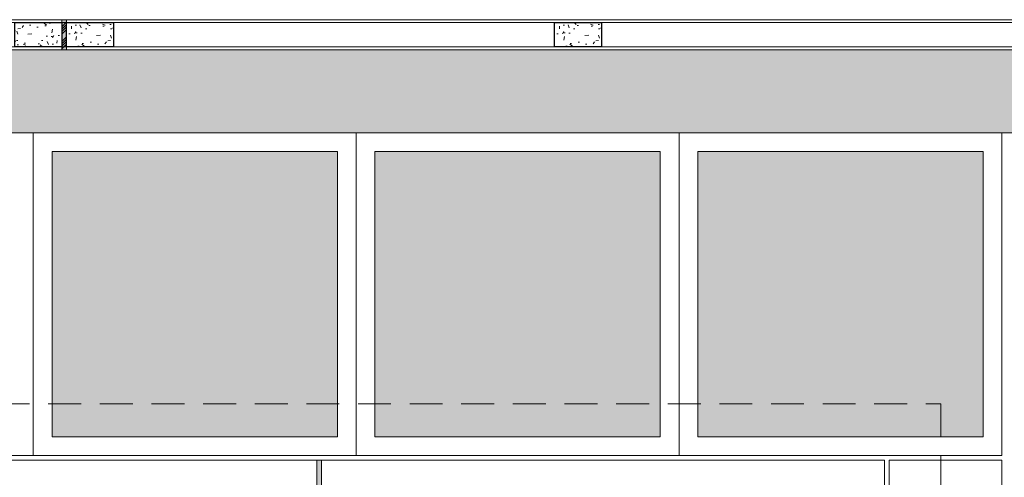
# Model space of a CAD drawing. Header units: millimetres. Extents: x -8931983 to 9630244, y 4 to 18563053.
# Tile 288 of 329: x 349153.11 to 349158.35, y 9282028.93 to 9282031.37. Entities that reach past the tile are written whole.
import ezdxf

# ---------------------------------------------------------------- set-up
doc = ezdxf.new("R2010")
doc.units = ezdxf.units.MM
doc.linetypes.add('CONTINUA', pattern=[0])
doc.linetypes.add('DASHED2', pattern=[0.375, 0.25, -0.125])
for name, color, linetype, lineweight in [('.', 7, 'Continuous', 0), ('0_ CUNETAS', 151, 'Continuous', 5), ('0_PROYECCIONES 1', 1, 'DASHED2', 0), ('Cerco Perimetrico', 151, 'Continuous', 18), ('CUNETAS', 5, 'Continuous', 0), ('HIERVA', 108, 'Continuous', 0), ('JUNTAS DE DILATACIÓN', 160, 'CONTINUA', 9), ('TARRAJEO', 32, 'Continuous', 0), ('vereda', 254, 'Continuous', 5)]:
    doc.layers.add(name, color=color, linetype=linetype, lineweight=lineweight)
for name, color, linetype, lineweight, true_color in [('0_COLUMNA ACHURADO', 250, 'Continuous', 0, 0x363636), ('0_PISOS', 252, 'Continuous', 0, 0x8a8a8a), ('0_TEXTURA PISOS', 252, 'Continuous', 0, 0x8c8c8c), ('PISO Cemento pulido', 254, 'Continuous', 5, 0xd1d1d1)]:
    doc.layers.add(name, color=color, linetype=linetype, lineweight=lineweight, true_color=true_color)
doc.layers.add('COLUMNA T.E', color=6, linetype='Continuous')

# ---------------------------------------------------------------- blocks, each defined once
blk = doc.blocks.new('red drenaje')
at = {"layer": '0_ CUNETAS', "lineweight": 0}
for p, q in [((6.704970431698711, 111.0230318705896), (6.70497043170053, 73.49303185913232, -8.3450686e-09)), ((6.704970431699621, 111.0230318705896), (7.304970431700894, 111.0230318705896)), ((7.304970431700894, 111.0230318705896), (7.304970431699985, 73.49303185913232, -8.3450686e-09))]:
    blk.add_line(p, q, dxfattribs=at)
blk = doc.blocks.new('BLOQUE EDF 07 PG')
at = {"layer": '0_PROYECCIONES 1', "ltscale": 0.7}
blk.add_lwpolyline([(-12.32999999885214, 1.500000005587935), (1.500000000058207, 1.500000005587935), (1.500000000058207, -36.63000001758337), (-12.32999999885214, -36.63000001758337)], close=True, dxfattribs=at)
blk = doc.blocks.new('JUNTA VEREDA')
at = {"layer": '.', "true_color": 0x939598}
h = blk.add_hatch(dxfattribs=at)
h.set_pattern_fill('ANGLE', color=252)
h.set_pattern_definition([(0, (0, 0), (0, 6.985), [5.08, -1.905]), (90, (0, 0), (-6.985, 4e-16), [5.08, -1.905])])
h.paths.add_polyline_path([(-0.01331989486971, 1.200000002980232), (0.0120801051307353, 1.200000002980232), (0.0120801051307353, 0), (-0.01331989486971, 0)])
h = blk.add_hatch(color=252, dxfattribs=at)
h.dxf.hatch_style = 1
h.paths.add_polyline_path([(0.0120801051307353, 1.200000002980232), (-0.01331989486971, 1.200000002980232), (-0.01331989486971, 0), (0.0120801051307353, 0)])
at = {"layer": '0_TEXTURA PISOS'}
h = blk.add_hatch(dxfattribs=at)
h.set_pattern_fill('ANGLE', color=256)
h.set_pattern_definition([(0, (-5477.766061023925, -1210.968031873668), (0, 6.985), [5.08, -1.905]), (90, (-5477.766061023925, -1210.968031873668), (-6.985, 4e-16), [5.08, -1.905])])
h.paths.add_polyline_path([(-0.01331989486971, 1.200000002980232), (0.0120801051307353, 1.200000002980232), (0.0120801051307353, 0), (-0.01331989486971, 0)])
at = {"layer": 'vereda'}
blk.add_lwpolyline([(-0.01331989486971, 1.200000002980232), (0.0120801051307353, 1.200000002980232), (0.0120801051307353, 0), (-0.01331989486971, 0)], close=True, dxfattribs=at)
blk = doc.blocks.new('VERDA EDF 07 PGG')
at = {"layer": 'vereda'}
blk.add_line((-3.025399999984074, -1.200000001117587, 8.3450686e-09), (-3.025399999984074, 0, 8.3450686e-09), dxfattribs=at)
at = {"layer": 'vereda', "elevation": -20.54863760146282}
blk.add_lwpolyline([(-13.23003001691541, 7.4505806e-09), (-13.23003001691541, -37.53000001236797), (-3.0018039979e-05, -37.53000001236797), (-3.0018039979e-05, 7.4505806e-09)], close=True, dxfattribs=at)
at = {"layer": 'vereda'}
for points in [[(-6.025399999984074, -1.199999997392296), (-3.025399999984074, -1.199999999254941), (-3.025399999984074, 1.8626451e-09), (-6.025399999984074, 3.7252903e-09)], [(-3, -1.199999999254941), (0, -1.200000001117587), (0, 0), (-3, 0)]]:
    blk.add_lwpolyline(points, close=True, dxfattribs=at)
at = {"layer": 'vereda', "rotation": 180}
blk.add_blockref('JUNTA VEREDA', (-3.013319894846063, 1.8626451e-09), dxfattribs=at)

msp = doc.modelspace()

# ---------------------------------------------------------------- hatches: boundary and pattern name
at = {"layer": '.', "true_color": 0xadddf7, "transparency": 33554572}
h = msp.add_hatch(color=141, dxfattribs=at)
h.dxf.hatch_style = 1
h.paths.add_polyline_path([(349153.331517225, 9282031.212213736), (349153.3565172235, 9282031.212213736), (349153.3565172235, 9282031.372213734), (349153.331517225, 9282031.372213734)])
at = {"layer": '0_COLUMNA ACHURADO'}
h = msp.add_hatch(dxfattribs=at)
h.set_pattern_fill('AR-CONC', color=256, scale=0.00088, angle=90.00000000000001)
h.set_pattern_definition([(140, (32.3510612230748, 113.7538363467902), (0.0140263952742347, 0.1603225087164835), [0.016764, -0.184404]), (85.00000000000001, (32.3510612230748, 113.7538363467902), (-0.1681300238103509, -0.0310142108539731), [0.0134112, -0.1475237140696]), (190.4514447, (32.35223008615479, 113.7671965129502), (-0.1541036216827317, 0.1293082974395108), [0.014247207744, -0.156719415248]), (136.1842, (32.3063572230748, 113.7538363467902), (0.0369972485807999, 0.2385495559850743), [0.025146, -0.2766059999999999]), (186.63555761, (32.3094403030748, 113.7737154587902), (-0.2177349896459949, 0.2089156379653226), [0.0213708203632, -0.2350793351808]), (81.18415117, (32.3063572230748, 113.7538363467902), (-0.2177349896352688, 0.2089156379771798), [0.0201167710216, -0.2212845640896]), (111, (32.31753322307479, 113.7761883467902), (0.0899933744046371, 0.1334206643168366), [0.016764, -0.184404]), (56.00000000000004, (32.31753322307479, 113.7761883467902), (-0.1620854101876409, 0.0543857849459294), [0.0134112, -0.1475232]), (161.451445, (32.32503267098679, 113.7873067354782), (-0.0720920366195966, 0.1878064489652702), [0.014247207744, -0.1567191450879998]), (127.5, (32.3510612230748, 113.7538363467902), (-0.0744084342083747, 0.0027179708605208), [0, -0.14573504, 0, -0.1497584, 0, -0.148082]), (97.49999999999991, (32.3510612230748, 113.7538363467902), (-0.0881589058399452, 0.0588013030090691), [0, -0.08538464, 0, -0.14238224, 0, -0.0564388]), (57.50000000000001, (32.3510612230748, 113.7039913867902), (0.0050412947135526, 0.1193197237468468), [0, -0.05588, 0, -0.1743456, 0, -0.2313432]), (47.5, (32.3510612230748, 113.6816393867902), (-0.0223753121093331, 0.1303536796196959), [0, -0.072644, 0, -0.11578336, 0, -0.1642872])])
h.paths.add_polyline_path([(349153.331517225, 9282031.227213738), (349153.331517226, 9282031.357213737), (349153.0815172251, 9282031.35721374), (349153.0815172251, 9282031.227213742)])
h = msp.add_hatch(dxfattribs=at)
h.set_pattern_fill('AR-CONC', color=256, scale=0.00088, angle=269.9999995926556)
h.set_pattern_definition([(319.9999995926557, (698274.4029630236, 18563948.82811128), (-0.0140263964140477, -0.1603225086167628), [0.016764, -0.184404]), (264.9999995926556, (698274.4029630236, 18563948.82811128), (0.1681300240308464, 0.0310142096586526), [0.0134112, -0.1475237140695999]), (10.45144429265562, (698274.4017941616, 18563948.81475112), (0.1541036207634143, -0.1293082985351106), [0.014247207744, -0.1567194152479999]), (316.1841995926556, (698274.447667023, 18563948.82811128), (-0.036997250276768, -0.2385495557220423), [0.025146, -0.2766059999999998]), (6.635557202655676, (698274.4445839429, 18563948.80823217), (0.2177349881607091, -0.2089156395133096), [0.0213708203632, -0.2350793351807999]), (261.1841507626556, (698274.447667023, 18563948.82811128), (0.2177349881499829, -0.2089156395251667), [0.0201167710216, -0.2212845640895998]), (290.9999995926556, (698274.4364910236, 18563948.80575928), (-0.0899933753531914, -0.1334206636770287), [0.016764, -0.184404]), (235.9999995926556, (698274.4364910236, 18563948.80575928), (0.1620854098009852, -0.0543857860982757), [0.0134112, -0.1475232]), (341.4514445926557, (698274.4289915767, 18563948.79464089), (0.0720920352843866, -0.1878064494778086), [0.014247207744, -0.1567191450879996]), (307.4999995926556, (698274.4029630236, 18563948.82811128), (0.0744084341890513, -0.0027179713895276), [0, -0.14573504, 0, -0.1497584, 0, -0.148082]), (277.4999995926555, (698274.4029630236, 18563948.82811128), (0.0881589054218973, -0.0588013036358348), [0, -0.08538464, 0, -0.14238224, 0, -0.0564388]), (237.4999995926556, (698274.4029630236, 18563948.87795624), (-0.0050412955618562, -0.1193197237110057), [0, -0.05588, 0, -0.1743456, 0, -0.2313432]), (227.4999995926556, (698274.4029630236, 18563948.90030824), (0.0223753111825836, -0.1303536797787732), [0, -0.0726439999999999, 0, -0.1157833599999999, 0, -0.1642871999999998])])
h.paths.add_polyline_path([(349153.3565172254, 9282031.357215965), (349153.3565172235, 9282031.227215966), (349153.6065172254, 9282031.227215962), (349153.6065172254, 9282031.357215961)])
h = msp.add_hatch(dxfattribs=at)
h.set_pattern_fill('AR-CONC', color=256, scale=0.00088, angle=269.9999995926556)
h.set_pattern_definition([(319.9999995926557, (698277.0029630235, 18563948.82811128), (-0.0140263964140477, -0.1603225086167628), [0.016764, -0.184404]), (264.9999995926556, (698277.0029630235, 18563948.82811128), (0.1681300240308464, 0.0310142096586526), [0.0134112, -0.1475237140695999]), (10.45144429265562, (698277.0017941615, 18563948.81475112), (0.1541036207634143, -0.1293082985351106), [0.014247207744, -0.1567194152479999]), (316.1841995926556, (698277.0476670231, 18563948.82811128), (-0.036997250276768, -0.2385495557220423), [0.025146, -0.2766059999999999]), (6.635557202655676, (698277.0445839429, 18563948.80823217), (0.2177349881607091, -0.2089156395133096), [0.0213708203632, -0.2350793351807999]), (261.1841507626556, (698277.0476670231, 18563948.82811128), (0.2177349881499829, -0.2089156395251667), [0.0201167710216, -0.2212845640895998]), (290.9999995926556, (698277.0364910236, 18563948.80575928), (-0.0899933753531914, -0.1334206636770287), [0.016764, -0.184404]), (235.9999995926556, (698277.0364910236, 18563948.80575928), (0.1620854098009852, -0.0543857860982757), [0.0134112, -0.1475232]), (341.4514445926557, (698277.0289915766, 18563948.79464089), (0.0720920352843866, -0.1878064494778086), [0.014247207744, -0.1567191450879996]), (307.4999995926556, (698277.0029630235, 18563948.82811128), (0.0744084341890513, -0.0027179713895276), [0, -0.14573504, 0, -0.1497584, 0, -0.148082]), (277.4999995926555, (698277.0029630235, 18563948.82811128), (0.0881589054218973, -0.0588013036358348), [0, -0.08538464, 0, -0.14238224, 0, -0.0564388]), (237.4999995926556, (698277.0029630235, 18563948.87795624), (-0.0050412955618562, -0.1193197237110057), [0, -0.05588, 0, -0.1743456, 0, -0.2313432]), (227.4999995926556, (698277.0029630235, 18563948.90030824), (0.0223753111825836, -0.1303536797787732), [0, -0.0726439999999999, 0, -0.1157833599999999, 0, -0.1642871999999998])])
h.paths.add_polyline_path([(349155.9565172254, 9282031.357215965), (349155.9565172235, 9282031.227215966), (349156.2065172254, 9282031.227215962), (349156.2065172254, 9282031.357215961)])
at = {"layer": 'HIERVA', "lineweight": 0, "true_color": 0x136734, "transparency": 33554610}
h = msp.add_hatch(dxfattribs=at)
h.set_pattern_fill('GRASS', color=116, scale=0.012, angle=-114.5065062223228)
h.set_pattern_definition([(335.4934937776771, (343646.5573252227, 9280804.513460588), (0.2855098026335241, 0.1067107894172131), [0.05715, -0.37390229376]), (290.4934937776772, (343646.5573252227, 9280804.513460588), (0.2855098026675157, 0.1067107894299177), [0.05715, -0.24765]), (20.49349377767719, (343646.5573252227, 9280804.513460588), (-0.1067107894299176, 0.2855098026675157), [0.05715, -0.24765])])
h.paths.add_polyline_path([(349092.7028102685, 9282027.104544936), (349092.1026864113, 9282027.104544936), (349092.1377236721, 9281918.001386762), (349091.1040434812, 9281918.001386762), (349091.0478447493, 9282031.212215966), (349161.7615172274, 9282031.212215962), (349161.761517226, 9281923.001386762), (349161.0004021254, 9281923.001386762), (349161.0004021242, 9281955.09947264), (349160.2045048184, 9281955.10139725), (349160.2044611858, 9281956.81947264), (349160.204548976, 9281957.044443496), (349160.2045489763, 9281978.669441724), (349160.2045489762, 9281988.056462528), (349160.0846663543, 9281988.05441862), (349160.0846663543, 9282030.769418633), (349092.6846663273, 9282030.769418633), (349092.6846663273, 9282027.32949244), (349092.7034627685, 9282027.32949244)])
at = {"layer": 'JUNTAS DE DILATACIÓN'}
h = msp.add_hatch(dxfattribs=at)
h.set_pattern_fill('ANSI34', color=256, scale=0.0029, angle=180.0939636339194)
h.set_pattern_definition([(225.0939636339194, (354740.2773867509, 9283564.354108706), (0.0391281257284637, -0.0389999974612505), []), (225.0939636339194, (354740.2643653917, 9283564.354087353), (0.0391281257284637, -0.0389999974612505), []), (225.0939636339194, (354740.2513440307, 9283564.354065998), (0.0391281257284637, -0.0389999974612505), []), (225.0939636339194, (354740.2383226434, 9283564.354044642), (0.0391281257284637, -0.0389999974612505), [])])
h.paths.add_polyline_path([(349153.331517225, 9282031.212213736), (349153.3565172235, 9282031.212213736), (349153.3565172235, 9282031.372213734), (349153.331517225, 9282031.372213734)])
at = {"layer": 'PISO Cemento pulido', "true_color": 0xdfe0e1, "transparency": 33554610}
for points in [[(349153.2796663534, 9282030.669418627), (349153.2796663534, 9282029.149418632), (349154.7996663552, 9282029.149418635), (349154.7996663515, 9282030.669418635)], [(349154.9996663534, 9282030.669418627), (349154.9996663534, 9282029.149418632), (349156.5196663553, 9282029.149418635), (349156.5196663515, 9282030.669418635)], [(349156.7196663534, 9282030.669418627), (349156.7196663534, 9282029.149418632), (349158.2396663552, 9282029.149418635), (349158.2396663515, 9282030.669418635)]]:
    msp.add_hatch(color=254, dxfattribs=at).paths.add_polyline_path(points)

# ---------------------------------------------------------------- linework, layer by layer
at = {"layer": '0_PISOS'}
for points in [[(349154.7996663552, 9282029.149418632), (349153.2796663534, 9282029.149418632), (349153.2796663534, 9282030.669418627), (349154.7996663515, 9282030.669418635)], [(349156.5196663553, 9282029.149418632), (349154.9996663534, 9282029.149418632), (349154.9996663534, 9282030.669418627), (349156.5196663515, 9282030.669418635)], [(349158.2396663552, 9282029.149418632), (349156.7196663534, 9282029.149418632), (349156.7196663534, 9282030.669418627), (349158.2396663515, 9282030.669418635)]]:
    msp.add_lwpolyline(points, close=True, dxfattribs=at)
at = {"layer": 'Cerco Perimetrico'}
for p, q in [((349161.9065172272, 9282031.35721596), (349090.9028522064, 9282031.357215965)), ((349161.7765172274, 9282031.227215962), (349091.0328373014, 9282031.227215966))]:
    msp.add_line(p, q, dxfattribs=at)
at = {"layer": 'COLUMNA T.E', "lineweight": 30, "ltscale": 1.87}
for points in [[(349153.0815172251, 9282031.35721374), (349153.331517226, 9282031.357213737), (349153.331517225, 9282031.227213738), (349153.0815172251, 9282031.227213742)], [(349153.6065172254, 9282031.227215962), (349153.3565172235, 9282031.227215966), (349153.3565172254, 9282031.357215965), (349153.6065172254, 9282031.357215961)], [(349156.2065172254, 9282031.227215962), (349155.9565172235, 9282031.227215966), (349155.9565172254, 9282031.357215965), (349156.2065172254, 9282031.357215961)]]:
    msp.add_lwpolyline(points, close=True, dxfattribs=at)
at = {"layer": 'JUNTAS DE DILATACIÓN'}
msp.add_lwpolyline([(349153.331517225, 9282031.212213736), (349153.3565172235, 9282031.212213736), (349153.3565172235, 9282031.372213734), (349153.331517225, 9282031.372213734)], close=True, dxfattribs=at)
at = {"layer": 'TARRAJEO'}
for p, q in [((349161.9215172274, 9282031.372215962), (349090.8877653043, 9282031.372215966)), ((349161.7615172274, 9282031.212215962), (349091.0478447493, 9282031.212215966))]:
    msp.add_line(p, q, dxfattribs=at)
at = {"layer": 'vereda'}
for p, q in [((349092.6846663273, 9282030.769418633), (349158.3396663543, 9282030.769418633)), ((349149.7396663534, 9282030.769418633), (349154.8996663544, 9282030.769418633)), ((349153.1796663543, 9282029.049418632), (349153.1796663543, 9282030.769418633)), ((349154.8996663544, 9282029.049418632), (349154.8996663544, 9282030.769418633)), ((349156.6196663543, 9282029.049418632), (349156.6196663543, 9282030.769418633)), ((349158.3396663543, 9282029.049418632), (349158.3396663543, 9282030.769418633)), ((349158.3396663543, 9282029.049418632), (349120.2045925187, 9282029.04941864))]:
    msp.add_line(p, q, dxfattribs=at)
at = {"layer": 'vereda', "elevation": -4.399712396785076}
msp.add_lwpolyline([(349092.7028102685, 9282027.104544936), (349092.1026864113, 9282027.104544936), (349092.1377236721, 9281918.001386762), (349091.1040434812, 9281918.001386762), (349091.0478447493, 9282031.212215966), (349161.7615172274, 9282031.212215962), (349161.761517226, 9281923.001386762), (349161.0004021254, 9281923.001386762), (349161.0004021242, 9281955.09947264), (349160.2044611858, 9281955.09947264), (349160.2045489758, 9281956.81947264), (349160.204548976, 9281957.044443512), (349160.2045442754, 9281978.669441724), (349160.2045489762, 9281988.056462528), (349160.0846663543, 9281988.05441862), (349160.0846662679, 9282030.769418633), (349092.6846663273, 9282030.769418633), (349092.6846663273, 9282027.32949244), (349092.7034627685, 9282027.32949244), (349092.7028102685, 9282027.104544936)], dxfattribs=at)

# ---------------------------------------------------------------- next in the draw order: block references
at = {"lineweight": 5}
msp.add_blockref('BLOQUE EDF 07 PG', (349156.5146963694, 9282027.82441095, -3.2605385e-09), dxfattribs=at)

# ---------------------------------------------------------------- next in the draw order: block references
msp.add_blockref('VERDA EDF 07 PGG', (349157.7146963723, 9282029.024410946, -3.2605385e-09), dxfattribs=at)
at = {"layer": 'CUNETAS', "color": 84, "lineweight": 30}
msp.add_blockref('red drenaje', (349151.0346959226, 9281918.001386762), dxfattribs=at)

doc.saveas('drawing.dxf')
